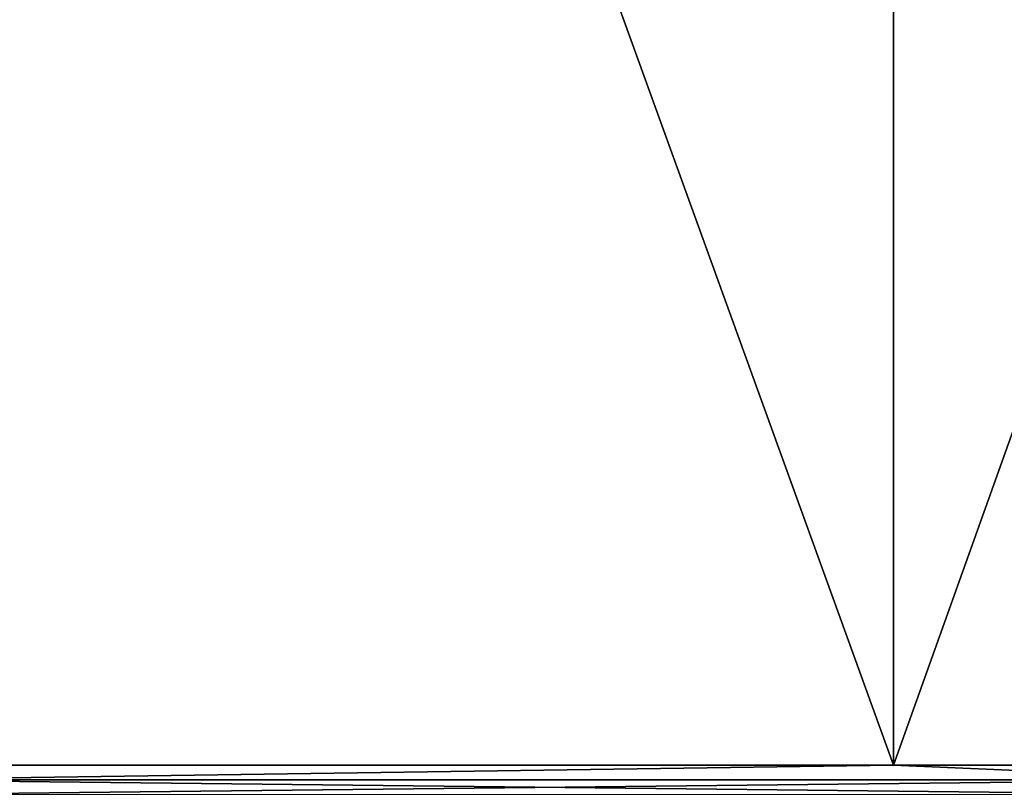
# Model space of a CAD drawing. Header units: millimetres. Extents: x -125 to 1250, y 4 to 1899.
# Tile 341 of 656: x 45.55 to 48.13, y 5.24 to 7.25. Entities that reach past the tile are written whole.
import ezdxf

# ---------------------------------------------------------------- set-up
doc = ezdxf.new("R2010")
doc.units = ezdxf.units.MM
doc.header["$LTSCALE"] = 3.583593
for name, color, linetype in [('22', 7, 'CONTINUOUS'), ('23', 7, 'CONTINUOUS'), ('24', 7, 'CONTINUOUS'), ('25', 7, 'CONTINUOUS')]:
    doc.layers.add(name, color=color, linetype=linetype)

msp = doc.modelspace()

# ---------------------------------------------------------------- linework, layer by layer
at = {"layer": '22', "color": 7, "linetype": 'CONTINUOUS'}
for points in [[(44.3256, 15, -116.877), (47.8354, 15, -115.4849), (44.3256, 5.3, -116.877), (44.3256, 15, -116.877)], [(44.3256, 5.3, -116.877), (47.8354, 15, -115.4849), (47.8354, 5.3, -115.4849), (44.3256, 5.3, -116.877)], [(47.8354, 15, -115.4849), (51.3016, 15, -113.9875), (47.8354, 5.3, -115.4849), (47.8354, 15, -115.4849)], [(47.8354, 5.3, -115.4849), (51.3016, 15, -113.9875), (51.3016, 5.3, -113.9875), (47.8354, 5.3, -115.4849)]]:
    msp.add_3dface(points, dxfattribs=at)
at = {"layer": '23', "color": 7, "linetype": 'CONTINUOUS'}
for points in [[(47.8354, 15, 115.4849), (44.3256, 15, 116.877), (47.8354, 5.3, 115.4849), (47.8354, 15, 115.4849)], [(47.8354, 5.3, 115.4849), (44.3256, 15, 116.877), (44.3256, 5.3, 116.877), (47.8354, 5.3, 115.4849)], [(51.3016, 15, 113.9875), (47.8354, 15, 115.4849), (51.3016, 5.3, 113.9875), (51.3016, 15, 113.9875)], [(51.3016, 5.3, 113.9875), (47.8354, 15, 115.4849), (47.8354, 5.3, 115.4849), (51.3016, 5.3, 113.9875)]]:
    msp.add_3dface(points, dxfattribs=at)
at = {"layer": '24', "color": 7, "linetype": 'CONTINUOUS'}
for points in [[(47.8354, 5.3, 115.4849), (44.3256, 5.3, 116.877), (45.1543, 5.2612, 116.5567), (47.8354, 5.3, 115.4849)], [(47.8354, 5.3, 115.4849), (45.1543, 5.2612, 116.5567), (48.7223, 5.2612, 115.1109), (47.8354, 5.3, 115.4849)], [(51.3016, 5.3, 113.9875), (47.8354, 5.3, 115.4849), (48.7223, 5.2612, 115.1109), (51.3016, 5.3, 113.9875)], [(45.1515, 5.2227, 116.5496), (48.7193, 5.2227, 115.1039), (45.1543, 5.2612, 116.5567), (45.1515, 5.2227, 116.5496)], [(45.1543, 5.2612, 116.5567), (48.7193, 5.2227, 115.1039), (48.7223, 5.2612, 115.1109), (45.1543, 5.2612, 116.5567)]]:
    msp.add_3dface(points, dxfattribs=at)
at = {"layer": '25', "color": 7, "linetype": 'CONTINUOUS'}
for points in [[(44.3256, 5.3, -116.877), (47.8354, 5.3, -115.4849), (45.1543, 5.2612, -116.5567), (44.3256, 5.3, -116.877)], [(47.8354, 5.3, -115.4849), (48.7223, 5.2612, -115.1109), (45.1543, 5.2612, -116.5567), (47.8354, 5.3, -115.4849)], [(47.8354, 5.3, -115.4849), (51.3016, 5.3, -113.9875), (48.7223, 5.2612, -115.1109), (47.8354, 5.3, -115.4849)], [(48.7193, 5.2227, -115.1039), (45.1515, 5.2227, -116.5496), (48.7223, 5.2612, -115.1109), (48.7193, 5.2227, -115.1039)], [(48.7223, 5.2612, -115.1109), (45.1515, 5.2227, -116.5496), (45.1543, 5.2612, -116.5567), (48.7223, 5.2612, -115.1109)]]:
    msp.add_3dface(points, dxfattribs=at)

doc.saveas('drawing.dxf')
